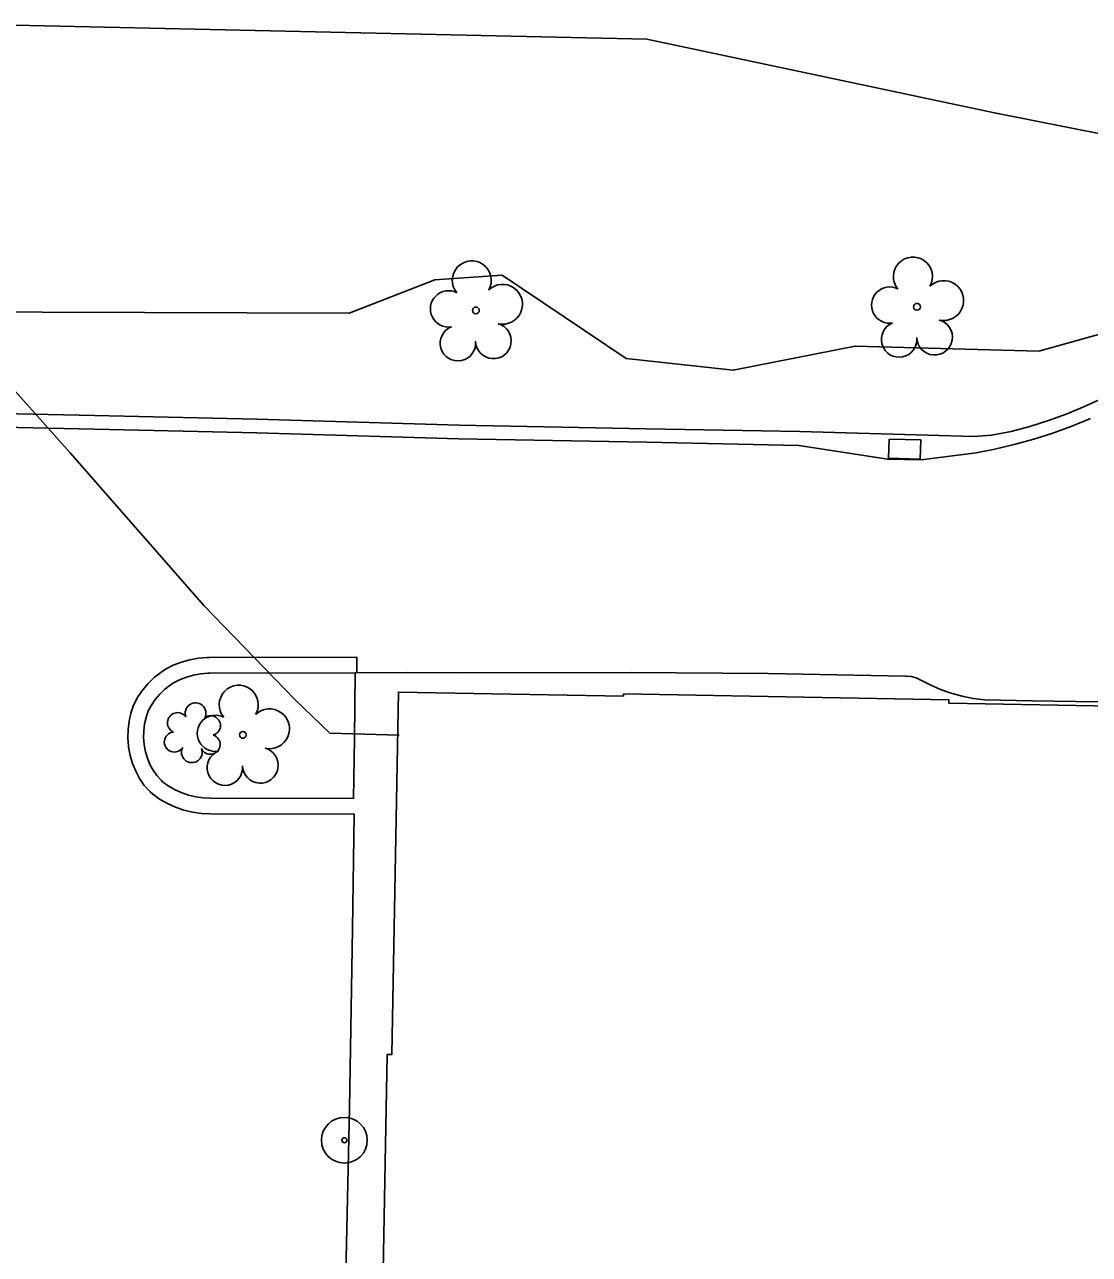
# Model space of a CAD drawing. Extents: x 1614427 to 1617186, y 896524 to 905462.
# Drawn here: x 1616251.9 to 1616353.4, y 899493 to 899610.2 of the extents above; entities that cross this region are included whole.
import ezdxf

# ---------------------------------------------------------------- set-up
doc = ezdxf.new("R2010")
doc.units = 0
for name, color, linetype in [('Exist Building', 7, 'Continuous'), ('Exist Other Culture Area Outline', 7, 'Continuous'), ('Exist Other Culture Located Object CELL', 7, 'Continuous'), ('Exist Roads Curbs', 7, 'Continuous'), ('Exist Roads EOP Other', 7, 'Continuous'), ('Exist Structure Minor Catch Basin', 7, 'Continuous'), ('Exist Utilities Telephone UG Cable SUE LOS C', 7, 'Continuous'), ('Exist Vegetation Hedge Row', 7, 'Continuous'), ('Exist Vegetation Shrub CELL', 7, 'Continuous'), ('Exist Vegetation Tree CELL', 7, 'Continuous')]:
    doc.layers.add(name, color=color, linetype=linetype)

msp = doc.modelspace()

# ---------------------------------------------------------------- linework, layer by layer
at = {"layer": 'Exist Building'}
msp.add_lwpolyline([(1616434.42, 899462.78), (1616338.61, 899464.55), (1616338.6, 899463.91), (1616306.87, 899464.5), (1616306.87, 899464.76), (1616286.1, 899465.14), (1616286.39, 899481.11), (1616285.9, 899481.12), (1616286.47, 899512.08), (1616286.9, 899512.07), (1616287.53, 899546.62), (1616308.99, 899546.23), (1616308.99, 899546.45), (1616339.99, 899545.87), (1616339.98, 899545.57), (1616395.52, 899544.54), (1616395.83, 899561.63), (1616420.75, 899561.17), (1616420.43, 899544), (1616435.92, 899543.72), (1616434.78, 899482.28), (1616440.37, 899482.17), (1616440.17, 899471.44), (1616434.58, 899471.55)], close=True, dxfattribs=at)
at = {"layer": 'Exist Other Culture Area Outline'}
msp.add_lwpolyline([(1616283.25, 899536.48), (1616283.34, 899542.18), (1616283.4, 899548.45)], dxfattribs=at)
at = {"layer": 'Exist Other Culture Located Object CELL'}
for radius in [2.18, 0.24]:
    msp.add_circle((1616282.39, 899503.91), radius, dxfattribs=at)
at = {"layer": 'Exist Roads Curbs'}
for points in [[(1616357.28, 899575.79), (1616352.98, 899573.86), (1616351.25, 899573.15), (1616349.49, 899572.51), (1616347.72, 899571.94), (1616345.92, 899571.45), (1616344.06, 899571.1), (1616342.4, 899570.98), (1616325.78, 899571.44), (1616311.19, 899571.72), (1616293.32, 899572.05), (1616274.06, 899572.63), (1616258.59, 899572.97), (1616249.75, 899573.16), (1616242.6, 899573.53), (1616239.46, 899573.59)], [(1616283.25, 899536.48), (1616269.66, 899536.5), (1616268.92, 899536.54), (1616268.22, 899536.64), (1616267.52, 899536.81), (1616266.85, 899537.04), (1616266.2, 899537.34), (1616265.6, 899537.69), (1616265.07, 899538.07), (1616264.93, 899538.21), (1616264.5, 899538.67), (1616264.16, 899539.17), (1616263.86, 899539.73), (1616263.62, 899540.32), (1616263.43, 899540.94), (1616263.31, 899541.6), (1616263.3, 899541.63), (1616263.26, 899542.3), (1616263.27, 899542.94), (1616263.35, 899543.58), (1616263.49, 899544.21), (1616263.7, 899544.82), (1616264, 899545.37), (1616264.37, 899545.91), (1616264.79, 899546.41), (1616265.26, 899546.87), (1616265.78, 899547.29), (1616266.1, 899547.5), (1616266.69, 899547.8), (1616267.33, 899548.05), (1616268, 899548.23), (1616268.67, 899548.36), (1616269.39, 899548.41), (1616269.58, 899548.42), (1616283.4, 899548.45)], [(1616283.4, 899548.45), (1616288.32, 899548.49), (1616293.53, 899548.46)]]:
    msp.add_lwpolyline(points, dxfattribs=at)
at = {"layer": 'Exist Roads EOP Other'}
for points in [[(1616353.49, 899572.68), (1616351.71, 899571.95), (1616349.91, 899571.29), (1616348.08, 899570.71), (1616346.23, 899570.2), (1616344.36, 899569.77), (1616342.58, 899569.43), (1616337.34, 899568.74), (1616334.18, 899568.82), (1616325.69, 899570.12), (1616311.17, 899570.43), (1616293.29, 899570.76), (1616274.03, 899571.34), (1616258.56, 899571.68), (1616249.81, 899571.87)], [(1616282.35, 899482.59), (1616282.86, 899506.97), (1616283.15, 899524.07), (1616283.33, 899534.97), (1616269.62, 899535), (1616268.77, 899535.04), (1616267.93, 899535.16), (1616267.1, 899535.37), (1616266.29, 899535.64), (1616265.52, 899536), (1616264.78, 899536.42), (1616264.09, 899536.92), (1616263.85, 899537.16), (1616263.32, 899537.73), (1616262.87, 899538.39), (1616262.5, 899539.09), (1616262.2, 899539.82), (1616261.97, 899540.58), (1616261.82, 899541.36), (1616261.81, 899541.47), (1616261.75, 899542.26), (1616261.77, 899543.05), (1616261.87, 899543.84), (1616262.04, 899544.61), (1616262.29, 899545.36), (1616262.33, 899545.45), (1616262.71, 899546.16), (1616263.17, 899546.82), (1616263.68, 899547.44), (1616264.26, 899548), (1616264.89, 899548.5), (1616265.34, 899548.8), (1616266.08, 899549.18), (1616266.86, 899549.48), (1616267.66, 899549.7), (1616268.48, 899549.85), (1616269.31, 899549.92), (1616269.56, 899549.92), (1616283.57, 899549.95), (1616283.58, 899548.45)], [(1616392.39, 899545.03), (1616378.68, 899545.3), (1616362.54, 899545.55), (1616347.92, 899545.8), (1616343.38, 899545.89), (1616342.31, 899546.02), (1616341.25, 899546.23), (1616340.21, 899546.51), (1616339.19, 899546.87), (1616338.21, 899547.3), (1616337.32, 899547.77), (1616336.88, 899547.97), (1616336.41, 899548.09), (1616335.93, 899548.15), (1616335.87, 899548.15), (1616322.78, 899548.38), (1616309.67, 899548.49), (1616293.53, 899548.46)]]:
    msp.add_lwpolyline(points, dxfattribs=at)
at = {"layer": 'Exist Structure Minor Catch Basin'}
msp.add_lwpolyline([(1616334.3, 899570.73), (1616337.31, 899570.65), (1616337.26, 899568.82), (1616334.25, 899568.9)], close=True, dxfattribs=at)
at = {"layer": 'Exist Utilities Telephone UG Cable SUE LOS C'}
msp.add_lwpolyline([(1616215.71, 899606.61), (1616220.38, 899606.04), (1616223.08, 899604.73), (1616225.54, 899602.46), (1616233.5, 899594.89), (1616256.27, 899569.42), (1616269, 899554.87), (1616277.71, 899545.89), (1616281.01, 899542.71), (1616287.61, 899542.52)], dxfattribs=at)
at = {"layer": 'Exist Vegetation Hedge Row'}
msp.add_lwpolyline([(1616363.03, 899583.15), (1616348.55, 899579.11), (1616331.06, 899579.6), (1616319.44, 899577.29), (1616309.24, 899578.42), (1616297.42, 899586.35), (1616291, 899585.92), (1616282.85, 899582.74), (1616234.04, 899582.88), (1616224.35, 899587.63), (1616220.9, 899595.27), (1616222.16, 899603.5), (1616227.14, 899609.41), (1616248.04, 899610.23), (1616311.22, 899608.84), (1616344.33, 899601.81), (1616354.93, 899599.71)], dxfattribs=at)
at = {"layer": 'Exist Vegetation Shrub CELL'}
msp.add_line((1616267.98, 899542.56), (1616267.98, 899542.56), dxfattribs=at)
for centre, radius, start, end in [((1616268.21, 899544.6), 0.99, 334.8391, 200.4717), ((1616266.49, 899543.69), 0.968, 35.8908, 245.4216), ((1616269.65, 899543.43), 0.929, 284.4567, 126.0861), ((1616266.18, 899541.86), 0.955, 95.1099, 327.9534), ((1616269.61, 899541.63), 0.937, 204.9913, 73.4601), ((1616267.85, 899540.88), 0.984, 151.2797, 21.387)]:
    msp.add_arc(centre, radius, start, end, dxfattribs=at)
at = {"layer": 'Exist Vegetation Tree CELL'}
for p, q in [((1616294.92, 899582.99), (1616294.92, 899582.99)), ((1616336.95, 899583.34), (1616336.95, 899583.34)), ((1616272.71, 899542.54), (1616272.71, 899542.54))]:
    msp.add_line(p, q, dxfattribs=at)
for centre in [(1616294.92, 899582.99), (1616336.95, 899583.34), (1616272.71, 899542.54)]:
    msp.add_circle(centre, 0.326, dxfattribs=at)
for centre, radius, start, end in [((1616294.53, 899585.86), 1.86, 330.1651, 219.7134), ((1616336.57, 899586.22), 1.86, 330.1651, 219.7134), ((1616297.46, 899583.58), 1.9, 257.1011, 134.1999), ((1616339.5, 899583.93), 1.9, 257.1011, 134.1999), ((1616292.31, 899583.14), 1.73, 62.6636, 279.3457), ((1616334.35, 899583.5), 1.73, 62.6636, 279.3457), ((1616335.25, 899580.22), 1.69, 111.5671, 6.231), ((1616338.63, 899580.44), 1.7, 181.2822, 74.56), ((1616293.21, 899579.87), 1.69, 111.5671, 6.231), ((1616296.59, 899580.09), 1.7, 181.2822, 74.56), ((1616272.32, 899545.41), 1.86, 330.1651, 219.7134), ((1616270.1, 899542.69), 1.73, 62.6636, 279.3457), ((1616275.26, 899543.12), 1.9, 257.1011, 134.1999), ((1616271, 899539.42), 1.69, 111.5671, 6.231), ((1616274.38, 899539.64), 1.7, 181.2822, 74.56)]:
    msp.add_arc(centre, radius, start, end, dxfattribs=at)

doc.saveas('drawing.dxf')
